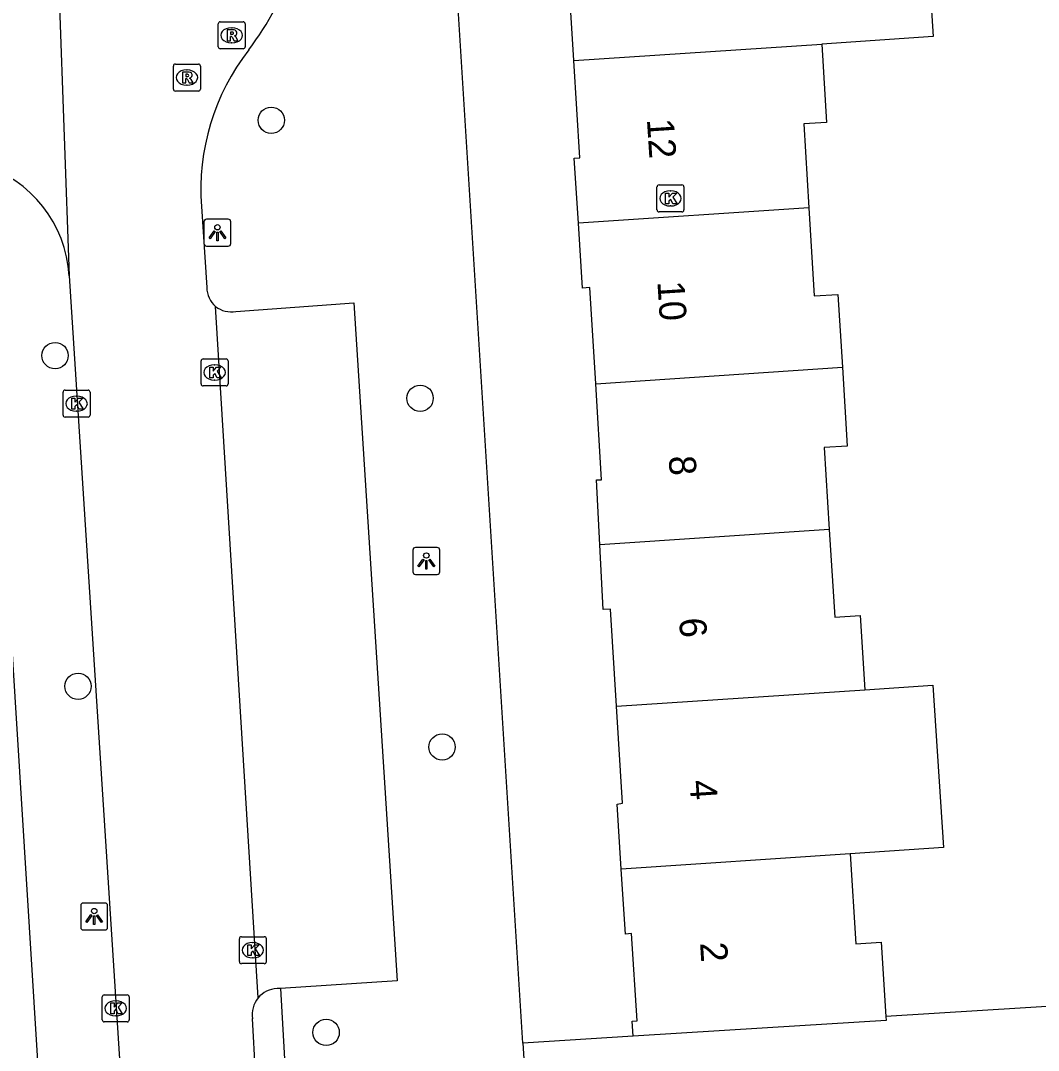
# Model space of a CAD drawing. Extents: x 159689 to 160786, y 387323 to 388339.
# Drawn here: x 160678.45 to 160716.21, y 387819.33 to 387857.53 of the extents above; entities that cross this region are included whole.
import ezdxf

# ---------------------------------------------------------------- set-up
doc = ezdxf.new("R2010")
doc.units = 0
for name, color, linetype in [('IMGEO_Boom', 7, 'Continuous'), ('IMGEO_Kolk', 7, 'Continuous'), ('IMGEO_Lichtpunt', 7, 'Continuous'), ('IMGEO_Pand', 7, 'Continuous'), ('IMGEO_Pand_nummerreeks', 7, 'Continuous'), ('IMGEO_Rijbaan_lokaal_open', 7, 'Continuous'), ('IMGEO_Rioolput', 7, 'Continuous'), ('IMGEO_Voetpad_open', 7, 'Continuous')]:
    doc.layers.add(name, color=color, linetype=linetype)

msp = doc.modelspace()

# ---------------------------------------------------------------- linework, layer by layer
at = {"layer": 'IMGEO_Boom'}
for centre in [(160687.749, 387853.828), (160679.724, 387845.098), (160693.269, 387843.516), (160680.577, 387832.833), (160694.084, 387830.582), (160689.783, 387819.996)]:
    msp.add_circle(centre, 0.489, dxfattribs=at)
at = {"layer": 'IMGEO_Kolk'}
for p, q in [((160702.134, 387851.43), (160702.986, 387851.43)), ((160702.059, 387850.504), (160702.059, 387851.356)), ((160702.547, 387851.21), (160702.572, 387851.21)), ((160703.06, 387851.356), (160703.06, 387850.504)), ((160702.57, 387850.65), (160702.545, 387850.65)), ((160702.986, 387850.43), (160702.134, 387850.43)), ((160685.144, 387844.048), (160685.144, 387844.9)), ((160685.219, 387844.974), (160686.071, 387844.974)), ((160686.145, 387844.9), (160686.145, 387844.048)), ((160685.632, 387844.754), (160685.657, 387844.754)), ((160685.655, 387844.194), (160685.63, 387844.194)), ((160680.096, 387843.818), (160680.948, 387843.818)), ((160686.071, 387843.974), (160685.219, 387843.974)), ((160680.021, 387842.892), (160680.021, 387843.744)), ((160680.509, 387843.598), (160680.534, 387843.598)), ((160681.022, 387843.744), (160681.022, 387842.892)), ((160680.532, 387843.038), (160680.507, 387843.038)), ((160680.948, 387842.818), (160680.096, 387842.818)), ((160686.638, 387823.546), (160687.49, 387823.546)), ((160686.563, 387822.62), (160686.563, 387823.472)), ((160687.051, 387823.326), (160687.076, 387823.326)), ((160687.564, 387823.472), (160687.564, 387822.62)), ((160687.074, 387822.766), (160687.049, 387822.766)), ((160687.49, 387822.546), (160686.638, 387822.546)), ((160681.476, 387820.462), (160681.476, 387821.314)), ((160681.551, 387821.388), (160682.403, 387821.388)), ((160682.477, 387821.314), (160682.477, 387820.462)), ((160681.964, 387821.168), (160681.989, 387821.168)), ((160681.987, 387820.608), (160681.962, 387820.608)), ((160682.403, 387820.388), (160681.551, 387820.388))]:
    msp.add_line(p, q, dxfattribs=at)
for points in [[(160702.134, 387851.43), (160702.986, 387851.43)], [(160702.059, 387850.504), (160702.059, 387851.356)], [(160702.38, 387851.13), (160702.503, 387851.13), (160702.503, 387850.979), (160702.633, 387851.13), (160702.797, 387851.13), (160702.651, 387850.979), (160702.804, 387850.73), (160702.652, 387850.73), (160702.567, 387850.894), (160702.503, 387850.827), (160702.503, 387850.73), (160702.38, 387850.73), (160702.38, 387851.13)], [(160703.06, 387851.356), (160703.06, 387850.504)], [(160702.986, 387850.43), (160702.134, 387850.43)], [(160685.144, 387844.048), (160685.144, 387844.9)], [(160685.219, 387844.974), (160686.071, 387844.974)], [(160686.145, 387844.9), (160686.145, 387844.048)], [(160685.465, 387844.674), (160685.588, 387844.674), (160685.588, 387844.523), (160685.718, 387844.674), (160685.882, 387844.674), (160685.736, 387844.523), (160685.889, 387844.274), (160685.737, 387844.274), (160685.652, 387844.438), (160685.588, 387844.371), (160685.588, 387844.274), (160685.465, 387844.274), (160685.465, 387844.674)], [(160680.096, 387843.818), (160680.948, 387843.818)], [(160686.071, 387843.974), (160685.219, 387843.974)], [(160680.021, 387842.892), (160680.021, 387843.744)], [(160680.342, 387843.518), (160680.465, 387843.518), (160680.465, 387843.367), (160680.595, 387843.518), (160680.759, 387843.518), (160680.613, 387843.367), (160680.766, 387843.118), (160680.614, 387843.118), (160680.529, 387843.282), (160680.465, 387843.215), (160680.465, 387843.118), (160680.342, 387843.118), (160680.342, 387843.518)], [(160681.022, 387843.744), (160681.022, 387842.892)], [(160680.948, 387842.818), (160680.096, 387842.818)], [(160686.638, 387823.546), (160687.49, 387823.546)], [(160686.563, 387822.62), (160686.563, 387823.472)], [(160686.884, 387823.246), (160687.007, 387823.246), (160687.007, 387823.095), (160687.137, 387823.246), (160687.301, 387823.246), (160687.155, 387823.095), (160687.308, 387822.846), (160687.156, 387822.846), (160687.071, 387823.01), (160687.007, 387822.943), (160687.007, 387822.846), (160686.884, 387822.846), (160686.884, 387823.246)], [(160687.564, 387823.472), (160687.564, 387822.62)], [(160687.49, 387822.546), (160686.638, 387822.546)], [(160681.476, 387820.462), (160681.476, 387821.314)], [(160681.551, 387821.388), (160682.403, 387821.388)], [(160682.477, 387821.314), (160682.477, 387820.462)], [(160681.797, 387821.088), (160681.92, 387821.088), (160681.92, 387820.937), (160682.05, 387821.088), (160682.214, 387821.088), (160682.068, 387820.937), (160682.221, 387820.688), (160682.069, 387820.688), (160681.984, 387820.852), (160681.92, 387820.785), (160681.92, 387820.688), (160681.797, 387820.688), (160681.797, 387821.088)], [(160682.403, 387820.388), (160681.551, 387820.388)]]:
    msp.add_lwpolyline(points, dxfattribs=at)
for centre, start, end in [((160702.136, 387851.354), 91.552, 178.448), ((160702.136, 387851.354), 91.552, 178.448), ((160702.984, 387851.354), 1.552, 88.448), ((160702.984, 387851.354), 1.552, 88.448), ((160702.136, 387850.506), 181.552, 268.448), ((160702.136, 387850.506), 181.552, 268.448), ((160702.984, 387850.506), 271.552, 358.448), ((160702.984, 387850.506), 271.552, 358.448), ((160685.221, 387844.898), 91.552, 178.448), ((160685.221, 387844.898), 91.552, 178.448), ((160686.069, 387844.898), 1.552, 88.448), ((160686.069, 387844.898), 1.552, 88.448), ((160680.098, 387843.742), 91.552, 178.448), ((160680.098, 387843.742), 91.552, 178.448), ((160680.946, 387843.742), 1.552, 88.448), ((160680.946, 387843.742), 1.552, 88.448), ((160685.221, 387844.05), 181.552, 268.448), ((160685.221, 387844.05), 181.552, 268.448), ((160686.069, 387844.05), 271.552, 358.448), ((160686.069, 387844.05), 271.552, 358.448), ((160680.098, 387842.894), 181.552, 268.448), ((160680.098, 387842.894), 181.552, 268.448), ((160680.946, 387842.894), 271.552, 358.448), ((160680.946, 387842.894), 271.552, 358.448), ((160686.64, 387823.47), 91.552, 178.448), ((160686.64, 387823.47), 91.552, 178.448), ((160687.488, 387823.47), 1.552, 88.448), ((160687.488, 387823.47), 1.552, 88.448), ((160686.64, 387822.622), 181.552, 268.448), ((160686.64, 387822.622), 181.552, 268.448), ((160687.488, 387822.622), 271.552, 358.448), ((160687.488, 387822.622), 271.552, 358.448), ((160681.553, 387821.312), 91.552, 178.448), ((160681.553, 387821.312), 91.552, 178.448), ((160682.401, 387821.312), 1.552, 88.448), ((160682.401, 387821.312), 1.552, 88.448), ((160681.553, 387820.464), 181.552, 268.448), ((160681.553, 387820.464), 181.552, 268.448), ((160682.401, 387820.464), 271.552, 358.448), ((160682.401, 387820.464), 271.552, 358.448)]:
    msp.add_arc(centre, 0.0765, start, end, dxfattribs=at)
for centre, major_axis, ratio, start_param, end_param in [((160702.546, 387850.93), (-0.387, 0.002), 0.722429, 4.712389, 7.853982), ((160702.571, 387850.93), (-0.39, 0.002), 0.717154, 1.570796, 4.712389), ((160685.631, 387844.474), (-0.387, 0.002), 0.722429, 4.712389, 7.853982), ((160685.656, 387844.474), (-0.39, 0.002), 0.717154, 1.570796, 4.712389), ((160680.508, 387843.318), (-0.387, 0.002), 0.722429, 4.712389, 7.853982), ((160680.533, 387843.318), (-0.39, 0.002), 0.717154, 1.570796, 4.712389), ((160687.05, 387823.046), (-0.387, 0.002), 0.722429, 4.712389, 7.853982), ((160687.075, 387823.046), (-0.39, 0.002), 0.717154, 1.570796, 4.712389), ((160681.963, 387820.888), (-0.387, 0.002), 0.722429, 4.712389, 7.853982), ((160681.988, 387820.888), (-0.39, 0.002), 0.717154, 1.570796, 4.712389)]:
    msp.add_ellipse(centre, major_axis=major_axis, ratio=ratio, start_param=start_param, end_param=end_param, dxfattribs=at)
at = {"layer": 'IMGEO_Lichtpunt'}
for p, q in [((160685.251, 387850.063), (160685.251, 387849.256)), ((160685.251, 387850.063), (160685.251, 387849.256)), ((160686.153, 387850.158), (160685.345, 387850.158)), ((160686.153, 387850.158), (160685.345, 387850.158)), ((160686.247, 387849.256), (160686.247, 387850.063)), ((160686.247, 387849.256), (160686.247, 387850.063)), ((160685.345, 387849.162), (160686.153, 387849.162)), ((160685.345, 387849.162), (160686.153, 387849.162)), ((160693.002, 387837.887), (160693.002, 387837.08)), ((160693.002, 387837.887), (160693.002, 387837.08)), ((160693.904, 387837.982), (160693.096, 387837.982)), ((160693.904, 387837.982), (160693.096, 387837.982)), ((160693.998, 387837.08), (160693.998, 387837.887)), ((160693.998, 387837.08), (160693.998, 387837.887)), ((160693.096, 387836.986), (160693.904, 387836.986)), ((160693.096, 387836.986), (160693.904, 387836.986)), ((160680.679, 387824.7), (160680.679, 387823.893)), ((160680.679, 387824.7), (160680.679, 387823.893)), ((160681.581, 387824.795), (160680.773, 387824.795)), ((160681.581, 387824.795), (160680.773, 387824.795)), ((160681.675, 387823.893), (160681.675, 387824.7)), ((160681.675, 387823.893), (160681.675, 387824.7)), ((160680.773, 387823.799), (160681.581, 387823.799)), ((160680.773, 387823.799), (160681.581, 387823.799))]:
    msp.add_line(p, q, dxfattribs=at)
for points in [[(160685.625, 387849.727), (160685.664, 387849.699), (160685.476, 387849.437), (160685.438, 387849.464), (160685.625, 387849.727)], [(160685.727, 387849.679), (160685.774, 387849.679), (160685.774, 387849.357), (160685.727, 387849.357), (160685.727, 387849.679)], [(160685.837, 387849.699), (160685.875, 387849.726), (160686.062, 387849.464), (160686.023, 387849.436), (160685.837, 387849.699)], [(160693.376, 387837.551), (160693.415, 387837.523), (160693.227, 387837.261), (160693.189, 387837.288), (160693.376, 387837.551)], [(160693.478, 387837.503), (160693.525, 387837.503), (160693.525, 387837.181), (160693.478, 387837.181), (160693.478, 387837.503)], [(160693.588, 387837.523), (160693.626, 387837.55), (160693.813, 387837.288), (160693.774, 387837.26), (160693.588, 387837.523)], [(160681.053, 387824.364), (160681.092, 387824.336), (160680.904, 387824.074), (160680.866, 387824.101), (160681.053, 387824.364)], [(160681.155, 387824.316), (160681.202, 387824.316), (160681.202, 387823.994), (160681.155, 387823.994), (160681.155, 387824.316)], [(160681.265, 387824.336), (160681.303, 387824.363), (160681.49, 387824.101), (160681.451, 387824.073), (160681.265, 387824.336)]]:
    msp.add_lwpolyline(points, dxfattribs=at)
for centre in [(160685.75, 387849.861), (160693.501, 387837.685), (160681.178, 387824.498)]:
    msp.add_circle(centre, 0.0994, dxfattribs=at)
for centre, start, end in [((160685.345, 387850.063), 90, 180), ((160685.345, 387850.063), 90, 180), ((160686.153, 387850.063), 0, 90), ((160686.153, 387850.063), 0, 90), ((160685.345, 387849.256), 180, 270), ((160685.345, 387849.256), 180, 270), ((160686.153, 387849.256), 270, 0), ((160686.153, 387849.256), 270, 360), ((160693.096, 387837.887), 90, 180), ((160693.096, 387837.887), 90, 180), ((160693.904, 387837.887), 0, 90), ((160693.904, 387837.887), 0, 90), ((160693.096, 387837.08), 180, 270), ((160693.096, 387837.08), 180, 270), ((160693.904, 387837.08), 270, 0), ((160693.904, 387837.08), 270, 360), ((160680.773, 387824.7), 90, 180), ((160680.773, 387824.7), 90, 180), ((160681.581, 387824.7), 0, 90), ((160681.581, 387824.7), 0, 90), ((160680.773, 387823.893), 180, 270), ((160680.773, 387823.893), 180, 270), ((160681.581, 387823.893), 270, 0), ((160681.581, 387823.893), 270, 360)]:
    msp.add_arc(centre, 0.0946, start, end, dxfattribs=at)
at = {"layer": 'IMGEO_Pand'}
for points in [[(160706.928, 387862.572), (160711.918, 387862.903), (160712.312, 387856.931), (160708.172, 387856.656)], [(160698.976, 387856.045), (160698.754, 387859.648), (160698.461, 387859.63), (160698.314, 387862)], [(160698.976, 387856.045), (160708.172, 387856.656)], [(160708.172, 387856.656), (160708.352, 387853.749), (160707.502, 387853.696), (160707.694, 387850.583)], [(160699.141, 387850.015), (160698.992, 387852.426), (160699.199, 387852.438), (160698.976, 387856.045)], [(160707.694, 387850.583), (160699.141, 387850.015)], [(160707.694, 387850.583), (160707.896, 387847.315), (160708.774, 387847.369), (160708.941, 387844.666)], [(160699.786, 387844.058), (160699.569, 387847.623), (160699.29, 387847.606), (160699.141, 387850.015)], [(160699.786, 387844.058), (160708.941, 387844.666)], [(160708.941, 387844.666), (160709.121, 387841.738), (160708.265, 387841.685), (160708.453, 387838.647)], [(160699.938, 387838.082), (160699.81, 387840.487), (160700.004, 387840.489), (160699.786, 387844.058)], [(160708.453, 387838.647), (160699.938, 387838.082)], [(160708.453, 387838.647), (160708.654, 387835.395), (160709.603, 387835.454), (160709.772, 387832.708)], [(160700.551, 387832.095), (160700.329, 387835.694), (160700.065, 387835.68), (160699.938, 387838.082)], [(160700.551, 387832.095), (160709.772, 387832.708)], [(160709.772, 387832.708), (160712.294, 387832.873), (160712.694, 387826.849), (160709.23, 387826.619)], [(160700.734, 387826.055), (160700.579, 387828.466), (160700.774, 387828.495), (160700.551, 387832.095)], [(160709.23, 387826.619), (160700.734, 387826.055)], [(160709.23, 387826.619), (160709.436, 387823.282), (160710.379, 387823.34), (160710.549, 387820.583)], [(160701.169, 387819.859), (160701.135, 387820.412), (160701.318, 387820.424), (160701.118, 387823.659), (160700.889, 387823.645), (160700.734, 387826.055)], [(160710.549, 387820.583), (160710.558, 387820.439), (160706.16, 387820.167), (160701.169, 387819.859)]]:
    msp.add_lwpolyline(points, dxfattribs=at)
at = {"layer": 'IMGEO_Rijbaan_lokaal_open'}
for points in [[(160679.88, 387858.402), (160680.254, 387848.063)], [(160685.153, 387850.628), (160685.355, 387847.624)], [(160680.254, 387848.063), (160683.558, 387796.507)], [(160687.26, 387821.275), (160685.684, 387846.924)], [(160687.157, 387818.49), (160687.047, 387820.506)]]:
    msp.add_lwpolyline(points, dxfattribs=at)
for centre, radius, start, end in [((160678.226, 387863.045), 10.911, 322.7402, 1.0926), ((160693.616, 387851.24), 8.485, 142.2153, 184.1385), ((160675.66, 387847.782), 4.602, 3.4971, 73.0625), ((160686.252, 387847.618), 0.897, 179.6229, 230.7242), ((160688.009, 387820.653), 0.974, 140.3238, 188.7125)]:
    msp.add_arc(centre, radius, start, end, dxfattribs=at)
at = {"layer": 'IMGEO_Rioolput'}
for p, q in [((160685.778, 387856.554), (160685.778, 387857.406)), ((160685.853, 387857.48), (160686.705, 387857.48)), ((160686.266, 387857.26), (160686.291, 387857.26)), ((160686.779, 387857.406), (160686.779, 387856.554)), ((160686.705, 387856.48), (160685.853, 387856.48)), ((160686.289, 387856.7), (160686.264, 387856.7)), ((160684.115, 387854.988), (160684.115, 387855.84)), ((160684.19, 387855.914), (160685.042, 387855.914)), ((160684.603, 387855.694), (160684.628, 387855.694)), ((160685.116, 387855.84), (160685.116, 387854.988)), ((160685.042, 387854.914), (160684.19, 387854.914)), ((160684.626, 387855.134), (160684.601, 387855.134))]:
    msp.add_line(p, q, dxfattribs=at)
for points in [[(160685.778, 387856.554), (160685.778, 387857.406)], [(160685.853, 387857.48), (160686.705, 387857.48)], [(160686.367, 387857.178), (160686.115, 387857.18), (160686.115, 387856.78)], [(160686.779, 387857.406), (160686.779, 387856.554)], [(160686.115, 387856.78), (160686.239, 387856.78), (160686.239, 387856.942), (160686.25, 387856.942)], [(160686.293, 387857.099), (160686.239, 387857.099), (160686.239, 387857.018)], [(160686.239, 387857.018), (160686.291, 387857.018)], [(160686.297, 387856.913), (160686.368, 387856.78), (160686.508, 387856.78), (160686.443, 387856.906)], [(160686.705, 387856.48), (160685.853, 387856.48)], [(160684.115, 387854.988), (160684.115, 387855.84)], [(160684.19, 387855.914), (160685.042, 387855.914)], [(160684.704, 387855.612), (160684.452, 387855.614), (160684.452, 387855.214)], [(160685.116, 387855.84), (160685.116, 387854.988)], [(160684.452, 387855.214), (160684.576, 387855.214), (160684.576, 387855.376), (160684.587, 387855.376)], [(160684.63, 387855.533), (160684.576, 387855.533), (160684.576, 387855.452)], [(160684.576, 387855.452), (160684.628, 387855.452)], [(160684.634, 387855.347), (160684.705, 387855.214), (160684.845, 387855.214), (160684.78, 387855.34)], [(160685.042, 387854.914), (160684.19, 387854.914)]]:
    msp.add_lwpolyline(points, dxfattribs=at)
for centre, radius, start, end in [((160685.855, 387857.404), 0.0765, 91.552, 178.448), ((160685.855, 387857.404), 0.0765, 91.552, 178.448), ((160686.366, 387857.068), 0.109, 350.3612, 89.416), ((160686.703, 387857.404), 0.0765, 1.552, 88.448), ((160686.703, 387857.404), 0.0765, 1.552, 88.448), ((160686.249, 387856.889), 0.0533, 26.0293, 88.6989), ((160686.275, 387857.207), 0.19, 274.7715, 282.9687), ((160686.299, 387857.003), 0.0964, 77.0061, 93.1865), ((160686.313, 387857.06), 0.0378, 276.6634, 79.6772), ((160686.364, 387857.068), 0.112, 277.5842, 350.9817), ((160686.348, 387856.853), 0.108, 29.5134, 73.7905), ((160685.855, 387856.556), 0.0765, 181.552, 268.448), ((160685.855, 387856.556), 0.0765, 181.552, 268.448), ((160686.703, 387856.556), 0.0765, 271.552, 358.448), ((160686.703, 387856.556), 0.0765, 271.552, 358.448), ((160684.192, 387855.838), 0.0765, 91.552, 178.448), ((160684.192, 387855.838), 0.0765, 91.552, 178.448), ((160684.703, 387855.502), 0.109, 350.3612, 89.416), ((160685.04, 387855.838), 0.0765, 1.552, 88.448), ((160685.04, 387855.838), 0.0765, 1.552, 88.448), ((160684.586, 387855.323), 0.0533, 26.0293, 88.6989), ((160684.612, 387855.641), 0.19, 274.7715, 282.9687), ((160684.636, 387855.437), 0.0964, 77.0061, 93.1865), ((160684.65, 387855.494), 0.0378, 276.6634, 79.6772), ((160684.701, 387855.502), 0.112, 277.5842, 350.9817), ((160684.685, 387855.287), 0.108, 29.5134, 73.7905), ((160684.192, 387854.99), 0.0765, 181.552, 268.448), ((160684.192, 387854.99), 0.0765, 181.552, 268.448), ((160685.04, 387854.99), 0.0765, 271.552, 358.448), ((160685.04, 387854.99), 0.0765, 271.552, 358.448)]:
    msp.add_arc(centre, radius, start, end, dxfattribs=at)
for centre, major_axis, ratio, start_param, end_param in [((160686.265, 387856.98), (-0.387, 0.002), 0.722429, 4.712389, 7.853982), ((160686.29, 387856.98), (-0.39, 0.002), 0.717154, 1.570796, 4.712389), ((160684.602, 387855.414), (-0.387, 0.002), 0.722429, 4.712389, 7.853982), ((160684.627, 387855.414), (-0.39, 0.002), 0.717154, 1.570796, 4.712389)]:
    msp.add_ellipse(centre, major_axis=major_axis, ratio=ratio, start_param=start_param, end_param=end_param, dxfattribs=at)
at = {"layer": 'IMGEO_Voetpad_open'}
for points in [[(160697.079, 387819.603), (160694.256, 387864.714), (160693.289, 387879.776)], [(160686.427, 387846.741), (160690.811, 387847.054), (160692.42, 387821.91), (160688.085, 387821.621)], [(160677.336, 387846.743), (160680.528, 387795.487)], [(160722.643, 387822.433), (160722.713, 387821.334), (160710.549, 387820.583)], [(160688.085, 387821.621), (160687.961, 387821.622)], [(160688.085, 387821.621), (160688.264, 387818.58)], [(160701.169, 387819.859), (160697.079, 387819.603)], [(160697.079, 387819.603), (160697.177, 387818.032)]]:
    msp.add_lwpolyline(points, dxfattribs=at)
for centre, radius, start, end in [((160686.249, 387847.617), 0.894, 230.8329, 281.4941), ((160688.001, 387820.66), 0.963, 92.3831, 140.2884)]:
    msp.add_arc(centre, radius, start, end, dxfattribs=at)

# ---------------------------------------------------------------- texts
at = {"layer": 'IMGEO_Pand_nummerreeks'}
for s, rotation, p in [('12', 273.6917, (160701.684, 387853.864)), ('10', 273.6917, (160702.073, 387847.841)), ('8', 273.6917, (160702.49, 387841.363)), ('6', 273.6917, (160702.879, 387835.35)), ('4', 273.6896, (160703.268, 387829.333)), ('2', 273.6896, (160703.656, 387823.318))]:
    msp.add_text(s, height=1, rotation=rotation, dxfattribs=at).set_placement(p)

doc.saveas('drawing.dxf')
